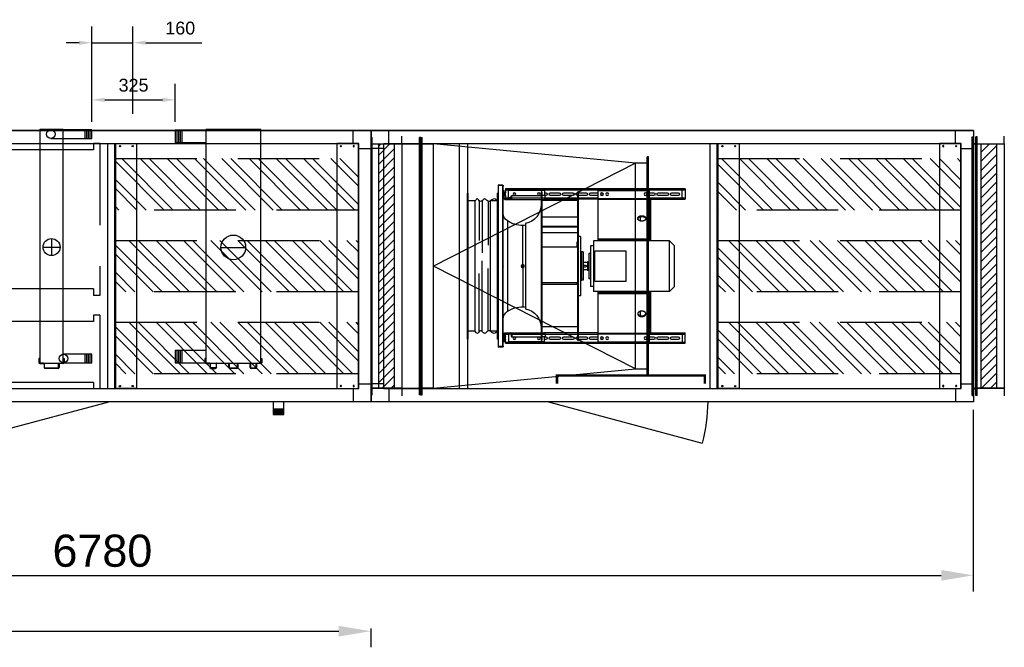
# Model space of a CAD drawing. Extents: x -156717 to 425753, y -51191 to 363295.
# Tile 391 of 502: x 105221 to 109053, y 360855 to 363295. Entities that reach past the tile are written whole.
import ezdxf
from ezdxf.enums import TextEntityAlignment as Align
from ezdxf.lldxf.tags import DXFTag

# ---------------------------------------------------------------- set-up
doc = ezdxf.new("R2010")
doc.units = 0
doc.header["$LTSCALE"] = 50
for name, pattern in [('CACHE', [9.525, 6.35, -3.175]), ('FANTOME', [63.5, 31.75, -6.35, 6.35, -6.35, 6.35, -6.35]), ('HIDDEN', [9.525, 6.35, -3.175]), ('STREEPJES', [0.1, 0.05, -0.05])]:
    doc.linetypes.add(name, pattern=pattern)
doc.layers.get('0').update_dxf_attribs({"linetype": 'CONTINUOUS'})
doc.layers.get('Defpoints').update_dxf_attribs({"linetype": 'CONTINUOUS'})
for name, color, linetype in [('01', 7, 'CONTINUOUS'), ('02', 9, 'HIDDEN2'), ('BATTERIES', 2, 'CONTINUOUS'), ('COTATION', 30, 'CONTINUOUS'), ('GLISS', 9, 'CONTINUOUS'), ('HACHURES', 8, 'CONTINUOUS'), ('INTEROMPU', 1, 'CACHE'), ('WL5448--', 4, 'CONTINUOUS'), ('WL570---_RETOUR', 112, 'CONTINUOUS'), ('WL570---_TOEVOER', 3, 'CONTINUOUS'), ('WL5911--_D', 2, 'CONTINUOUS'), ('WM570---_RETOUR_PR', 1, 'CONTINUOUS'), ('WM570---_TOEVOER', 1, 'CONTINUOUS'), ('WM570---_TOEVOER_PR', 1, 'CONTINUOUS')]:
    doc.layers.add(name, color=color, linetype=linetype)
doc.styles.add('BURO-018', font='ARIAL.TTF', dxfattribs={"height": 63})
doc.styles.add('BURO-025', font='ARIAL.TTF', dxfattribs={"height": 125})
doc.styles.get("Standard").update_dxf_attribs({"font": 'ARIAL.TTF'})
tags = doc.linetypes.add('HIDDEN2', pattern=[0.1875, 0.125, -0.0625]).pattern_tags.tags
tags[6:7] = [DXFTag(74, 4), DXFTag(75, 0), DXFTag(340, '0'), DXFTag(46, 1.0), DXFTag(50, 0.0), DXFTag(44, 0.0), DXFTag(45, 0.0)]
tags[4:5] = [DXFTag(74, 4), DXFTag(75, 0), DXFTag(340, '0'), DXFTag(46, 1.0), DXFTag(50, 0.0), DXFTag(44, 0.0), DXFTag(45, 0.0)]
doc.dimstyles.new('ISO-25', dxfattribs={"dimtxt": 2.5, "dimasz": 2.5, "dimexe": 1.25, "dimexo": 0.625, "dimtad": 1, "dimtih": 1, "dimdec": 4, "dimdsep": 46, "dimtxsty": 'Standard', "dimcen": 2.5, "dimadec": 0, "dimazin": 0, "dimtfac": 1, "dimtdec": 4, "dimtmove": 0, "dimatfit": 3, "dimfxl": 0, "dimtvp": 1, "dimtolj": 1, "dimtzin": 0, "dimarcsym": 0})

# ---------------------------------------------------------------- blocks, each defined once
blk = doc.blocks.new('*D2455')
at = {"layer": 'Defpoints', "color": 0, "transparency": 16777216}
for p in [(102152.6, 361809.6), (108932.6, 361809.6), (108932.6, 361134.6)]:
    blk.add_point(p, dxfattribs=at)
at = {"layer": 'WM570---_TOEVOER', "color": 0, "lineweight": -2, "transparency": 16777216}
for p, q in [((102152.6, 361778.4), (102152.6, 361072.1)), ((108932.6, 361778.4), (108932.6, 361072.1)), ((102277.6, 361134.6), (108807.6, 361134.6))]:
    blk.add_line(p, q, dxfattribs=at)
at = {"layer": 'WM570---_TOEVOER', "color": 0, "transparency": 16777216}
for points in [[(102277.6, 361155.4), (102277.6, 361113.7), (102152.6, 361134.6)], [(108807.6, 361155.4), (108807.6, 361113.7), (108932.6, 361134.6)]]:
    blk.add_solid(points, dxfattribs=at)
at = {"layer": 'WM570---_TOEVOER', "color": 0, "transparency": 16777216, "insert": (105542.6, 361229.6), "char_height": 125, "attachment_point": 5}
blk.add_mtext('\\A1;6780', dxfattribs=at)
blk = doc.blocks.new('C5035')
at = {"layer": '01'}
for p, q in [((70, 1005), (70, 1055)), ((1625, 1005), (1625, 1055)), ((50, 985), (0, 985)), ((1645, 985), (1695, 985)), ((50, 70), (0, 70)), ((70, 50), (70, 0)), ((1625, 50), (1625, 0)), ((1645, 70), (1695, 70))]:
    blk.add_line(p, q, dxfattribs=at)
for points in [[(0, 0), (1695, 0), (1695, 1055), (0, 1055)], [(50, 50), (1645, 50), (1645, 1005), (50, 1005)]]:
    blk.add_lwpolyline(points, close=True, dxfattribs=at)
blk = doc.blocks.new('r32', base_point=(-38378.7, -2296.7))
blk.add_lwpolyline([(-37758.7, -2296.7), (-37728.7, -2296.7), (-37728.7, -3251.7), (-37758.7, -3251.7)], close=True)
blk = doc.blocks.new('P2')
at = {"layer": 'INTEROMPU'}
for p, q in [((0, 295.2), (0, -295.2)), ((0, 295.2), (25, 295.2)), ((25, 295.2), (25, 270.2)), ((25, 270.2), (547, 270.2)), ((547, 270.2), (547, -270.2)), ((0, -295.2), (25, -295.2)), ((25, -270.2), (547, -270.2)), ((25, -270.2), (25, -295.2))]:
    blk.add_line(p, q, dxfattribs=at)
blk = doc.blocks.new('PH2')
blk.add_blockref('P2', (28.7, 0))
blk = doc.blocks.new('P1')
at = {"layer": 'INTEROMPU'}
for p, q in [((0, 143.5), (0, -143.5)), ((0, 143.5), (25, 143.5)), ((25, 143.5), (25, 118.5)), ((25, 118.5), (547, 118.5)), ((547, 118.5), (547, -118.5)), ((0, -143.5), (25, -143.5)), ((25, -118.5), (547, -118.5)), ((25, -118.5), (25, -143.5))]:
    blk.add_line(p, q, dxfattribs=at)
blk = doc.blocks.new('psb20')
for name, p in [('PH2', (1.3, 181.5)), ('P1', (30, -334))]:
    blk.add_blockref(name, p)
blk = doc.blocks.new('SILH3')
at = {"layer": 'HACHURES'}
h = blk.add_hatch(dxfattribs=at)
h.set_pattern_fill('ANSI32', color=256, scale=200, angle=90, style=0)
h.set_pattern_definition([(135, (-9701.67, 13851.996), (-53.033, -53.033), []), (135, (-9701.67, 13887.35), (-53.033, -53.033), [])])
h.paths.add_polyline_path([(0, 0), (945, 0), (945, 200), (0, 200)])
at = {"color": 8, "linetype": 'HIDDEN'}
blk.add_lwpolyline([(0, 0), (0, 200), (945, 200), (945, 0)], close=True, dxfattribs=at)
blk = doc.blocks.new('CORNH3')
at = {"layer": '01'}
for centre in [(17.5, 48.2), (67.5, 48.2), (17.5, -884.8), (67.5, -884.8)]:
    blk.add_circle(centre, 2.5, dxfattribs=at)
at = {"layer": '02'}
for p, q in [((-2.5, 58.2), (82.5, 58.2)), ((-2.5, -894.8), (-2.5, 58.2)), ((-1, 58.2), (-1, -894.8)), ((82.5, 58.2), (82.5, -894.8)), ((82.5, -894.8), (-2.5, -894.8))]:
    blk.add_line(p, q, dxfattribs=at)
blk = doc.blocks.new('silenh33', base_point=(-13466.8, -4720.9))
for name, p in [('CORNH3', (-13466.8, -3825.1)), ('SILH3', (-13466.8, -4343.4)), ('SILH3', (-13466.8, -4661.7))]:
    blk.add_blockref(name, p)
at = {"xscale": -1}
blk.add_blockref('CORNH3', (-12521.8, -3825.1), dxfattribs=at)
at = {"rotation": 180}
blk.add_blockref('SILH3', (-12521.8, -3825.1), dxfattribs=at)
blk = doc.blocks.new('r33', base_point=(-38378.7, -2296.7))
blk.add_lwpolyline([(-37433.7, -2296.7), (-37403.7, -2296.7), (-37403.7, -3251.7), (-37433.7, -3251.7)], close=True)
blk = doc.blocks.new('msza50')
at = {"color": 9}
for p, q in [((0, 283.5), (3, 283.5)), ((0, -283.5), (0, 283.5)), ((3, -283.5), (3, 283.5)), ((117, -283.5), (117, 283.5)), ((117, 283.5), (120, 283.5)), ((120, -283.5), (120, 283.5)), ((3.4, 253.5), (30, 253.5)), ((30, -253.5), (30, 253.5)), ((39.4, 252), (39.4, 81.8)), ((62.6, 254.7), (62.6, 51.1)), ((74, 254.9), (74, 100)), ((90, 253.5), (116.9, 253.5)), ((90, -253.5), (90, 253.5)), ((62.6, -254.7), (62.6, 20.9)), ((39.4, -252), (39.4, -9.8)), ((74, -254.9), (74, -28)), ((3.4, -253.5), (30, -253.5)), ((90, -253.5), (117, -253.5)), ((0, -283.5), (3, -283.5)), ((117, -283.5), (120, -283.5))]:
    blk.add_line(p, q, dxfattribs=at)
for points in [[(3, 253.6), (6.8, 258.4), (19.9, 267.9), (37.3, 242), (52.9, 272.1), (69, 241.1), (79.8, 267.8), (86.8, 257.9), (90, 253.5)], [(3.4, -253.5), (6.8, -258.4), (19.9, -267.9), (37.3, -242), (52.9, -272.1), (69, -241.1), (79.8, -267.8), (86.8, -257.9), (90, -253.5)]]:
    blk.add_open_spline(points, degree=3, knots=[0, 0, 0, 0, 21.487575, 41.214887, 60.059496, 79.530055, 94.848113, 107.222523, 107.222523, 107.222523, 107.222523], dxfattribs=at)
blk = doc.blocks.new('er50c4dne7h', base_point=(2953.3, -806.1))
at = {"color": 9, "linetype": 'Continuous'}
for p, q in [((2813.3, -1117.5), (2813.3, -494.7)), ((2816.9, -491.1), (2833.3, -491.1)), ((2816.9, -493.1), (2816.9, -491.1)), ((2816.9, -493.1), (2833.3, -493.1)), ((2816.9, -493.1), (2816.9, -1119.1)), ((2833.3, -491.1), (2833.3, -1121.1)), ((2105.3, -506.1), (2105.3, -546.1)), ((2105.3, -506.1), (2805.3, -506.1)), ((2105.3, -508.6), (2117.8, -508.6)), ((2105.3, -510.2), (2805.3, -510.2)), ((2117.8, -546.1), (2117.8, -506.1)), ((2157.3, -520.6), (2133.3, -520.6)), ((2133.3, -531.6), (2157.3, -531.6)), ((2209.8, -520.6), (2175.8, -520.6)), ((2175.8, -531.6), (2209.8, -531.6)), ((2244.3, -520.6), (2228.3, -520.6)), ((2228.3, -531.6), (2244.3, -531.6)), ((2444.3, -511.6), (2244.3, -511.6)), ((2244.3, -707.1), (2244.3, -511.6)), ((2444.3, -707.1), (2444.3, -511.6)), ((2472.3, -520.6), (2444.3, -520.6)), ((2444.3, -531.6), (2472.3, -531.6)), ((2520.8, -520.6), (2490.8, -520.6)), ((2490.8, -531.6), (2520.8, -531.6)), ((2520.8, -516.6), (2523.8, -516.6)), ((2520.8, -1095.6), (2520.8, -516.6)), ((2523.8, -1095.6), (2523.8, -516.6)), ((2524.8, -520.6), (2523.8, -520.6)), ((2523.8, -531.6), (2524.8, -531.6)), ((2577.3, -520.6), (2543.3, -520.6)), ((2543.3, -531.6), (2577.3, -531.6)), ((2629.8, -520.6), (2595.8, -520.6)), ((2595.8, -531.6), (2629.8, -531.6)), ((2653.3, -520.6), (2648.3, -520.6)), ((2648.3, -531.6), (2650.3, -531.6)), ((2650.3, -531.6), (2663.8, -531.6)), ((2650.3, -541.1), (2650.3, -531.6)), ((2653.3, -511.6), (2792.8, -511.6)), ((2653.3, -511.6), (2653.3, -531.6)), ((2663.8, -516.6), (2666.3, -516.6)), ((2663.8, -516.6), (2663.8, -1095.6)), ((2666.3, -516.6), (2666.3, -1095.6)), ((2781.7, -531.6), (2666.3, -531.6)), ((2779.7, -534.5), (2778.8, -531.6)), ((2782.6, -534.5), (2779.7, -534.5)), ((2780.1, -541.1), (2779.7, -534.5)), ((2782.6, -534.5), (2781.7, -531.6)), ((2783, -541.1), (2782.6, -534.5)), ((2792.8, -543.6), (2792.8, -506.1)), ((2792.8, -508.6), (2805.3, -508.6)), ((2804.3, -531.9), (2804.3, -520.4)), ((2804.8, -519.9), (2810.3, -519.9)), ((2804.8, -532.4), (2804.8, -519.9)), ((2804.8, -532.4), (2810.3, -532.4)), ((2805.3, -506.1), (2805.3, -519.9)), ((2805.3, -532.4), (2805.3, -543.6)), ((2810.3, -511.6), (2813.3, -511.6)), ((2810.3, -541.1), (2810.3, -511.6)), ((2105.3, -542), (2244.3, -542)), ((2117.8, -543.6), (2105.3, -543.6)), ((2244.3, -546.1), (2105.3, -546.1)), ((2110.3, -543.6), (2110.3, -546.1)), ((2239.3, -707.1), (2239.3, -546.1)), ((2444.3, -543), (2244.3, -543)), ((2444.3, -545.2), (2244.3, -545.2)), ((2444.3, -542), (2520.8, -542)), ((2444.3, -546.1), (2520.8, -546.1)), ((2523.8, -542), (2650.4, -542)), ((2523.8, -546.1), (2652.7, -546.1)), ((2523.8, -548.7), (2663.8, -548.7)), ((2523.8, -551.2), (2663.8, -551.2)), ((2663.8, -541.1), (2650.3, -541.1)), ((2663.8, -546.6), (2653.3, -546.6)), ((2780.1, -541.1), (2666.3, -541.1)), ((2807.8, -546.6), (2666.3, -546.6)), ((2783, -541.1), (2780.1, -541.1)), ((2783, -541.1), (2792.8, -541.1)), ((2785.8, -543.6), (2807.8, -543.6)), ((2785.8, -543.6), (2785.8, -546.6)), ((2792.8, -542), (2805.3, -542)), ((2807.8, -546.6), (2807.8, -543.6)), ((2813.3, -541.1), (2810.3, -541.1)), ((2279.3, -630.6), (2279.3, -613.5)), ((2523.8, -616.2), (2663.8, -616.2)), ((2726.8, -640.5), (2726.8, -971.8)), ((2737.8, -800), (2737.8, -647.9)), ((2797.3, -630.4), (2797.3, -981.8)), ((2523.8, -652.2), (2663.8, -652.2)), ((2523.8, -654), (2663.8, -654)), ((2523.8, -676.5), (2663.8, -676.5)), ((2147.3, -726.9), (2167.1, -707.1)), ((2147.3, -885.3), (2147.3, -726.9)), ((2167.1, -905.1), (2167.1, -707.1)), ((2167.1, -707.1), (2462.3, -707.1)), ((2444.3, -700), (2244.3, -700)), ((2444.3, -705.3), (2244.3, -705.3)), ((2462.3, -707.1), (2462.3, -905.1)), ((2462.3, -726.9), (2474.3, -726.9)), ((2474.3, -726.9), (2474.3, -885.3)), ((2512.3, -691.1), (2520.8, -691.1)), ((2512.3, -691.1), (2512.3, -921.1)), ((2523.8, -712.1), (2525.8, -712.1)), ((2525.8, -732), (2525.8, -712.1)), ((2336.8, -746.1), (2336.8, -866.1)), ((2456.8, -746.1), (2336.8, -746.1)), ((2456.8, -866.1), (2456.8, -746.1)), ((2474.3, -756.6), (2480.3, -756.6)), ((2480.3, -756.6), (2480.3, -855.6)), ((2503, -751.1), (2509.3, -751.1)), ((2503, -751.1), (2503, -861.1)), ((2509.3, -751.1), (2509.3, -861.1)), ((2523.8, -732), (2663.8, -732)), ((2480.3, -789.6), (2485.3, -789.6)), ((2485.3, -789.6), (2485.3, -822.6)), ((2485.3, -792.1), (2503, -792.1)), ((2503, -802.1), (2494.3, -802.1)), ((2737.8, -801.5), (2733.8, -803.8)), ((2733.8, -803.8), (2733.8, -808.4)), ((2741.8, -803.8), (2737.8, -801.5)), ((2737.8, -804.5), (2737.8, -807.8)), ((2741.8, -808.4), (2741.8, -803.8)), ((2480.3, -822.6), (2485.3, -822.6)), ((2485.3, -820.1), (2503, -820.1)), ((2494.3, -810.1), (2503, -810.1)), ((2733.8, -808.4), (2737.8, -810.7)), ((2737.8, -810.7), (2741.8, -808.4)), ((2737.8, -812.2), (2737.8, -964.3)), ((2812.9, -806.1), (2813.3, -805.2)), ((2812.9, -806.1), (2813.3, -807)), ((2336.8, -866.1), (2456.8, -866.1)), ((2474.3, -855.6), (2480.3, -855.6)), ((2503, -861.1), (2509.3, -861.1)), ((2523.8, -871.5), (2663.8, -871.5)), ((2523.8, -877.1), (2663.8, -877.1)), ((2525.8, -877.1), (2525.8, -871.5)), ((2147.3, -885.3), (2167.1, -905.1)), ((2167.1, -905.1), (2462.3, -905.1)), ((2239.3, -1066.1), (2239.3, -905.1)), ((2244.3, -1100.6), (2244.3, -905.1)), ((2444.3, -907), (2244.3, -907)), ((2444.3, -912.2), (2244.3, -912.2)), ((2444.3, -1100.6), (2444.3, -905.1)), ((2462.3, -885.3), (2474.3, -885.3)), ((2512.3, -921.1), (2520.8, -921.1)), ((2279.3, -998.8), (2279.3, -981.6)), ((2105.3, -1106.1), (2105.3, -1066.1)), ((2244.3, -1066.1), (2105.3, -1066.1)), ((2117.8, -1068.6), (2105.3, -1068.6)), ((2244.3, -1070.2), (2105.3, -1070.2)), ((2110.3, -1066.1), (2110.3, -1068.6)), ((2117.8, -1066.1), (2117.8, -1106.1)), ((2444.3, -1067), (2244.3, -1067)), ((2444.3, -1069.3), (2244.3, -1069.3)), ((2444.3, -1066.1), (2520.8, -1066.1)), ((2520.8, -1070.2), (2444.3, -1070.2)), ((2523.8, -1041.6), (2663.8, -1041.6)), ((2523.8, -1066.1), (2652.7, -1066.1)), ((2650.4, -1070.2), (2523.8, -1070.2)), ((2650.3, -1071.1), (2650.3, -1080.6)), ((2663.8, -1071.1), (2650.3, -1071.1)), ((2663.8, -1065.6), (2653.3, -1065.6)), ((2807.8, -1065.6), (2666.3, -1065.6)), ((2780.1, -1071.1), (2666.3, -1071.1)), ((2780.1, -1071.1), (2779.7, -1077.7)), ((2783, -1071.1), (2780.1, -1071.1)), ((2783, -1071.1), (2782.6, -1077.7)), ((2783, -1071.1), (2792.8, -1071.1)), ((2785.8, -1068.6), (2785.8, -1065.6)), ((2785.8, -1068.6), (2807.8, -1068.6)), ((2792.8, -1068.6), (2792.8, -1106.1)), ((2805.3, -1070.2), (2792.8, -1070.2)), ((2805.3, -1079.9), (2805.3, -1068.6)), ((2807.8, -1065.6), (2807.8, -1068.6)), ((2813.3, -1071.1), (2810.3, -1071.1)), ((2810.3, -1071.1), (2810.3, -1100.6)), ((2805.3, -1102), (2105.3, -1102)), ((2117.8, -1103.6), (2105.3, -1103.6)), ((2805.3, -1106.1), (2105.3, -1106.1)), ((2157.3, -1080.6), (2133.3, -1080.6)), ((2133.3, -1091.6), (2157.3, -1091.6)), ((2209.8, -1080.6), (2175.8, -1080.6)), ((2175.8, -1091.6), (2209.8, -1091.6)), ((2244.3, -1080.6), (2228.3, -1080.6)), ((2228.3, -1091.6), (2244.3, -1091.6)), ((2444.3, -1100.6), (2244.3, -1100.6)), ((2472.3, -1080.6), (2444.3, -1080.6)), ((2444.3, -1091.6), (2472.3, -1091.6)), ((2520.8, -1080.6), (2490.8, -1080.6)), ((2490.8, -1091.6), (2520.8, -1091.6)), ((2520.8, -1095.6), (2523.8, -1095.6)), ((2524.8, -1080.6), (2523.8, -1080.6)), ((2523.8, -1091.6), (2524.8, -1091.6)), ((2577.3, -1080.6), (2543.3, -1080.6)), ((2543.3, -1091.6), (2577.3, -1091.6)), ((2629.8, -1080.6), (2595.8, -1080.6)), ((2595.8, -1091.6), (2629.8, -1091.6)), ((2650.3, -1080.6), (2648.3, -1080.6)), ((2648.3, -1091.6), (2653.3, -1091.6)), ((2650.3, -1080.6), (2663.8, -1080.6)), ((2653.3, -1100.6), (2653.3, -1080.6)), ((2653.3, -1100.6), (2792.8, -1100.6)), ((2663.8, -1095.6), (2666.3, -1095.6)), ((2781.7, -1080.6), (2666.3, -1080.6)), ((2779.7, -1077.7), (2778.8, -1080.6)), ((2782.6, -1077.7), (2779.7, -1077.7)), ((2782.6, -1077.7), (2781.7, -1080.6)), ((2805.3, -1103.6), (2792.8, -1103.6)), ((2804.3, -1091.9), (2804.3, -1080.4)), ((2804.8, -1079.9), (2810.3, -1079.9)), ((2804.8, -1092.4), (2804.8, -1079.9)), ((2804.8, -1092.4), (2810.3, -1092.4)), ((2805.3, -1106.1), (2805.3, -1092.4)), ((2810.3, -1100.6), (2813.3, -1100.6)), ((2816.9, -1119.1), (2833.3, -1119.1)), ((2816.9, -1119.1), (2816.9, -1121.1)), ((2816.9, -1121.1), (2833.3, -1121.1))]:
    blk.add_line(p, q, dxfattribs=at)
for centre, radius in [((2259.3, -526.1), 5.5), ((2409.3, -526.1), 5.5), ((2429.3, -526.1), 5.5), ((2675.3, -526.1), 5.25), ((2770.3, -526.1), 5.25), ((2737.8, -806.1), 6.1), ((2737.8, -806.1), 5.1), ((2737.8, -806.1), 2.35), ((2737.8, -806.1), 1.9), ((2737.8, -806.1), 1.65), ((2259.3, -1086.1), 5.5), ((2409.3, -1086.1), 5.5), ((2429.3, -1086.1), 5.5), ((2675.3, -1086.1), 5.25), ((2770.3, -1086.1), 5.25)]:
    blk.add_circle(centre, radius, dxfattribs=at)
for centre, radius, start, end in [((2816.9, -494.7), 3.6, 90, 180), ((2816.9, -494.7), 1.6, 90, 121.5391), ((2133.3, -526.1), 5.5, 90, 270), ((2157.3, -526.1), 5.5, 270, 90), ((2175.8, -526.1), 5.5, 90, 270), ((2209.8, -526.1), 5.5, 270, 90), ((2228.3, -526.1), 5.5, 90, 270), ((2419.8, -526.1), 5.5, 329.8075, 30.1925), ((2438.3, -526.1), 5.5, 145.085, 214.915), ((2472.3, -526.1), 5.5, 270, 90), ((2490.8, -526.1), 5.5, 90, 270), ((2524.8, -526.1), 5.5, 270, 90), ((2543.3, -526.1), 5.5, 90, 270), ((2577.3, -526.1), 5.5, 270, 90), ((2595.8, -526.1), 5.5, 90, 270), ((2629.8, -526.1), 5.5, 270, 90), ((2648.3, -526.1), 5.5, 90, 270), ((2804.8, -520.4), 0.5, 90, 180), ((2804.8, -531.9), 0.5, 180, 270), ((2741.6, -566.6), 75.3, 180, 258.653), ((2807.8, -541.1), 5.5, 270, 0), ((2807.8, -541.1), 2.5, 270, 0), ((2778.6, -601.2), 34.7, 302.767, 360), ((2737.8, -579.3), 68.6, 260.7142, 269.9539), ((2737.9, -538), 109.9, 269.9539, 302.767), ((2509.3, -748.1), 3, 270, 0), ((2494.3, -806.1), 4, 90, 270), ((2509.3, -864.1), 3, 0, 90), ((2741.6, -1045.6), 75.3, 101.347, 180), ((2737.8, -1032.9), 68.6, 90.0461, 99.2858), ((2737.9, -1074.2), 109.9, 57.233, 90.0461), ((2778.6, -1011), 34.7, 0, 57.233), ((2807.8, -1071.1), 5.5, 0, 90), ((2807.8, -1071.1), 2.5, 0, 90), ((2133.3, -1086.1), 5.5, 90, 270), ((2157.3, -1086.1), 5.5, 270, 90), ((2175.8, -1086.1), 5.5, 90, 270), ((2209.8, -1086.1), 5.5, 270, 90), ((2228.3, -1086.1), 5.5, 90, 270), ((2419.8, -1086.1), 5.5, 329.8075, 30.1925), ((2438.3, -1086.1), 5.5, 145.085, 214.915), ((2472.3, -1086.1), 5.5, 270, 90), ((2490.8, -1086.1), 5.5, 90, 270), ((2524.8, -1086.1), 5.5, 270, 90), ((2543.3, -1086.1), 5.5, 90, 270), ((2577.3, -1086.1), 5.5, 270, 90), ((2595.8, -1086.1), 5.5, 90, 270), ((2629.8, -1086.1), 5.5, 270, 90), ((2648.3, -1086.1), 5.5, 90, 270), ((2804.8, -1080.4), 0.5, 90, 180), ((2804.8, -1091.9), 0.5, 180, 270), ((2816.9, -1117.5), 3.6, 180, 270), ((2816.9, -1117.5), 1.6, 238.4609, 270)]:
    blk.add_arc(centre, radius, start, end, dxfattribs=at)
for points, start_tangent, end_tangent in [([(2813.3, -494.7), (2813.3, -494.6), (2813.3, -494.6), (2813.3, -494.5), (2813.4, -494.4), (2813.6, -494.3), (2813.8, -494.1), (2814.1, -494), (2814.5, -493.8), (2814.9, -493.7), (2815.4, -493.5), (2815.8, -493.4), (2816.3, -493.3), (2816.9, -493.1)], (0, 1), (0.962225, 0.272254)), ([(2650.3, -541.1), (2650.4, -541.8), (2650.5, -542.5), (2650.7, -543.2), (2651, -543.8), (2651.4, -544.4), (2651.8, -544.9), (2652.3, -545.4)], (0, -1), (0.769772, -0.638319)), ([(2652.3, -545.4), (2652.5, -545.8), (2652.6, -546), (2652.8, -546.2), (2652.9, -546.4), (2653, -546.5), (2653.1, -546.5), (2653.1, -546.6), (2653.2, -546.6), (2653.3, -546.6)], (0.431365, -0.902178), (1, 0)), ([(2652.3, -545.4), (2653.1, -545.9), (2653.9, -546.3), (2654.8, -546.5), (2655.7, -546.6)], (0.769772, -0.638319), (1, 0)), ([(2780.1, -541.1), (2780.2, -541.9), (2780.4, -542.7), (2780.7, -543.4), (2781.1, -544.1), (2781.6, -544.7), (2782.2, -545.3), (2782.8, -545.7), (2783.5, -546.1), (2784.3, -546.4), (2785, -546.6), (2785.8, -546.6)], (0.041755, -0.999128), (1, 0)), ([(2783, -541.1), (2783.1, -541.5), (2783.3, -542), (2783.5, -542.4), (2783.8, -542.7), (2784.1, -543), (2784.5, -543.3), (2784.9, -543.5), (2785.4, -543.6), (2785.8, -543.6)], (0.091554, -0.9958), (1, 0)), ([(2274.3, -609.9), (2272.6, -610), (2270.9, -610.2), (2269.3, -610.5), (2267.7, -610.9), (2266.3, -611.4), (2264.8, -612), (2263.5, -612.7), (2262.4, -613.4), (2261.3, -614.3), (2260.4, -615.2), (2259.6, -616.2), (2259, -617.3), (2258.6, -618.3), (2258.3, -619.4), (2258.3, -620.6)], (-1, 0), (0, -1)), ([(2274.3, -612.9), (2272.6, -613), (2270.9, -613.2), (2269.3, -613.4), (2267.7, -613.8), (2266.3, -614.4), (2264.8, -615), (2263.5, -615.7), (2262.4, -616.4), (2261.3, -617.3), (2260.4, -618.2), (2259.6, -619.2), (2259, -620.3), (2258.6, -621.3), (2258.4, -622)], (-1, 0), (-0.210539, -0.977585)), ([(2290.3, -620.6), (2290.2, -619.4), (2289.9, -618.3), (2289.5, -617.3), (2288.9, -616.2), (2288.1, -615.2), (2287.2, -614.3), (2286.1, -613.4), (2285, -612.7), (2283.7, -612), (2282.3, -611.4), (2280.8, -610.9), (2279.2, -610.5), (2277.6, -610.2), (2275.9, -610), (2274.3, -609.9)], (0, 1), (-1, 0)), ([(2290.1, -622), (2289.9, -621.3), (2289.5, -620.3), (2288.9, -619.2), (2288.1, -618.2), (2287.2, -617.3), (2286.1, -616.4), (2285, -615.7), (2283.7, -615), (2282.3, -614.4), (2280.8, -613.8), (2279.2, -613.4), (2277.6, -613.2), (2275.9, -613), (2274.3, -612.9)], (-0.210539, 0.977585), (-1, 0)), ([(2258.3, -620.6), (2258.3, -621.7), (2258.6, -622.8), (2259, -623.8), (2259.6, -624.9), (2260.4, -625.9), (2261.3, -626.8), (2262.4, -627.7), (2263.5, -628.4), (2264.8, -629.1), (2266.3, -629.7), (2267.7, -630.2), (2269.3, -630.6), (2270.9, -630.9), (2272.6, -631.1), (2274.3, -631.2)], (0, -1), (1, 0)), ([(2274.3, -631.2), (2275.9, -631.1), (2277.6, -630.9), (2279.2, -630.6), (2280.8, -630.2), (2282.3, -629.7), (2283.7, -629.1), (2285, -628.4), (2286.1, -627.7), (2287.2, -626.8), (2288.1, -625.9), (2288.9, -624.9), (2289.5, -623.8), (2289.9, -622.8), (2290.2, -621.7), (2290.3, -620.6)], (1, 0), (0, 1)), ([(2258.3, -991.7), (2258.3, -990.6), (2258.6, -989.5), (2259, -988.4), (2259.6, -987.4), (2260.4, -986.4), (2261.3, -985.4), (2262.4, -984.6), (2263.5, -983.8), (2264.8, -983.1), (2266.3, -982.5), (2267.7, -982), (2269.3, -981.6), (2270.9, -981.3), (2272.6, -981.1), (2274.3, -981.1)], (0, 1), (1, 0)), ([(2274.3, -1002.3), (2272.6, -1002.2), (2270.9, -1002.1), (2269.3, -1001.8), (2267.7, -1001.4), (2266.3, -1000.9), (2264.8, -1000.3), (2263.5, -999.6), (2262.4, -998.8), (2261.3, -997.9), (2260.4, -997), (2259.6, -996), (2259, -994.9), (2258.6, -993.9), (2258.3, -992.8), (2258.3, -991.7)], (-1, 0), (0, 1)), ([(2274.3, -999.3), (2272.6, -999.2), (2270.9, -999.1), (2269.3, -998.8), (2267.7, -998.4), (2266.3, -997.9), (2264.8, -997.3), (2263.5, -996.6), (2262.4, -995.8), (2261.3, -994.9), (2260.4, -994), (2259.6, -993), (2259, -992), (2258.6, -990.9), (2258.4, -990.2)], (-1, 0), (-0.210539, 0.977585)), ([(2274.3, -981.1), (2275.9, -981.1), (2277.6, -981.3), (2279.2, -981.6), (2280.8, -982), (2282.3, -982.5), (2283.7, -983.1), (2285, -983.8), (2286.1, -984.6), (2287.2, -985.4), (2288.1, -986.4), (2288.9, -987.4), (2289.5, -988.4), (2289.9, -989.5), (2290.2, -990.6), (2290.3, -991.7)], (1, 0), (0, -1)), ([(2290.1, -990.2), (2289.9, -990.9), (2289.5, -992), (2288.9, -993), (2288.1, -994), (2287.2, -994.9), (2286.1, -995.8), (2285, -996.6), (2283.7, -997.3), (2282.3, -997.9), (2280.8, -998.4), (2279.2, -998.8), (2277.6, -999.1), (2275.9, -999.2), (2274.3, -999.3)], (-0.210539, -0.977585), (-1, 0)), ([(2290.3, -991.7), (2290.2, -992.8), (2289.9, -993.9), (2289.5, -994.9), (2288.9, -996), (2288.1, -997), (2287.2, -997.9), (2286.1, -998.8), (2285, -999.6), (2283.7, -1000.3), (2282.3, -1000.9), (2280.8, -1001.4), (2279.2, -1001.8), (2277.6, -1002.1), (2275.9, -1002.2), (2274.3, -1002.3)], (0, -1), (-1, 0)), ([(2650.3, -1071.1), (2650.4, -1070.4), (2650.5, -1069.7), (2650.7, -1069.1), (2651, -1068.4), (2651.4, -1067.8), (2651.8, -1067.3), (2652.3, -1066.8)], (0, 1), (0.769772, 0.638319)), ([(2652.3, -1066.8), (2652.5, -1066.4), (2652.6, -1066.2), (2652.8, -1066), (2652.9, -1065.9), (2653, -1065.7), (2653.1, -1065.7), (2653.1, -1065.6), (2653.2, -1065.6), (2653.3, -1065.6)], (0.431365, 0.902178), (1, 0)), ([(2652.3, -1066.8), (2653.1, -1066.3), (2653.9, -1065.9), (2654.8, -1065.7), (2655.7, -1065.6)], (0.769772, 0.638319), (1, 0)), ([(2780.1, -1071.1), (2780.2, -1070.3), (2780.4, -1069.6), (2780.7, -1068.8), (2781.1, -1068.1), (2781.6, -1067.5), (2782.2, -1067), (2782.8, -1066.5), (2783.5, -1066.1), (2784.3, -1065.8), (2785, -1065.7), (2785.8, -1065.6)], (0.041755, 0.999128), (1, 0)), ([(2783, -1071.1), (2783.1, -1070.7), (2783.3, -1070.3), (2783.5, -1069.9), (2783.8, -1069.5), (2784.1, -1069.2), (2784.5, -1068.9), (2784.9, -1068.8), (2785.4, -1068.6), (2785.8, -1068.6)], (0.091554, 0.9958), (1, 0)), ([(2813.3, -1117.5), (2813.3, -1117.6), (2813.3, -1117.7), (2813.3, -1117.7), (2813.4, -1117.8), (2813.6, -1117.9), (2813.8, -1118.1), (2814.1, -1118.2), (2814.5, -1118.4), (2814.9, -1118.5), (2815.4, -1118.7), (2815.8, -1118.8), (2816.3, -1119), (2816.9, -1119.1)], (0, -1), (0.962225, -0.272254))]:
    blk.add_spline(points, degree=3, dxfattribs=dict(at, start_tangent=start_tangent, end_tangent=end_tangent))
at = {"color": 9}
blk.add_blockref('msza50', (2833.3, -806.1), dxfattribs=at)
blk = doc.blocks.new('purge50542h', base_point=(7809.7, 7720))
for p, q in [((8098.7, 7642.7), (8140.7, 7642.7)), ((8098.7, 7638.5), (8140.7, 7638.5)), ((8098.7, 7634.3), (8140.7, 7634.3)), ((8098.7, 7630.1), (8140.7, 7630.1)), ((8098.7, 7624.7), (8140.7, 7624.7))]:
    blk.add_line(p, q)
blk.add_lwpolyline([(8098.7, 7620), (8140.7, 7620), (8140.7, 7670), (8098.7, 7670)], close=True)
blk = doc.blocks.new('ms950', base_point=(33311.3, 30913.8))
h = blk.add_hatch()
h.set_pattern_fill('ANSI31', color=8, scale=200, style=0)
h.set_pattern_definition([(45, (23958.576, 3665.516), (-17.67767, 17.67767), [])])
h.paths.add_polyline_path([(33341.3, 29963.8), (33401.3, 29963.8), (33401.3, 30913.8), (33341.3, 30913.8)])
at = {"color": 8}
blk.add_lwpolyline([(33341.3, 30913.8), (33401.3, 30913.8), (33401.3, 29963.8), (33341.3, 29963.8)], close=True, dxfattribs=at)
at = {"layer": '01'}
for points in [[(33311.3, 30943.8), (33311.3, 30913.8), (33431.3, 30913.8), (33431.3, 30943.8)], [(33311.3, 29933.8), (33311.3, 29963.8), (33431.3, 29963.8), (33431.3, 29933.8)]]:
    blk.add_lwpolyline(points, dxfattribs=at)
blk.add_lwpolyline([(33311.3, 30913.8), (33431.3, 30913.8), (33431.3, 29963.8), (33311.3, 29963.8)], close=True, dxfattribs=at)
blk = doc.blocks.new('garant1', base_point=(1930.2, -2.1))
at = {"const_width": 10}
blk.add_lwpolyline([(2526.3, 18.7), (2526.3, 50), (1951, 50), (1951, 18.7)], dxfattribs=at)
blk = doc.blocks.new('PORTE620')
blk.add_line((0, 0), (-598.9, -160.5))
blk.add_arc((0, 0), 620, 180, 195)
blk = doc.blocks.new('r31', base_point=(-38378.7, -2296.7))
blk.add_lwpolyline([(-38083.7, -2296.7), (-38053.7, -2296.7), (-38053.7, -3251.7), (-38083.7, -3251.7)], close=True)
blk = doc.blocks.new('GAQHJ')
at = {"layer": '01'}
for p, q in [((106657.6, 113558.4), (106657.6, 113608.4)), ((108862.6, 113558.4), (108862.6, 113608.4)), ((106637.6, 113538.4), (106587.6, 113538.4)), ((108882.6, 113538.4), (108932.6, 113538.4)), ((106637.6, 112623.4), (106587.6, 112623.4)), ((106657.6, 112603.4), (106657.6, 112553.4)), ((108862.6, 112603.4), (108862.6, 112553.4)), ((108882.6, 112623.4), (108932.6, 112623.4))]:
    blk.add_line(p, q, dxfattribs=at)
for points in [[(106587.6, 113608.4), (108932.6, 113608.4), (108932.6, 112553.4), (106587.6, 112553.4)], [(106637.6, 113558.4), (108882.6, 113558.4), (108882.6, 112603.4), (106637.6, 112603.4)]]:
    blk.add_lwpolyline(points, close=True, dxfattribs=at)
at = {"extrusion": (0, 0, -1)}
for name, p in [('psb20', (-105562.6, 113080.9)), ('er50c4dne7h', (-106962.6, 113080.9)), ('garant1', (-107907.6, 112603.4))]:
    blk.add_blockref(name, p, dxfattribs=at)
for name, p in [('r32', (104942.6, 113558.4)), ('silenh33', (105592.6, 112603.4)), ('ms950', (106587.6, 113555.9)), ('r31', (106637.6, 113558.4)), ('r33', (106962.6, 113558.4)), ('silenh33', (107937.6, 112603.4)), ('ms950', (108932.6, 113555.9)), ('PORTE620', (105570.7, 112553.4)), ('purge50542h', (105917.6, 112603.4))]:
    blk.add_blockref(name, p)
at = {"xscale": -1}
blk.add_blockref('PORTE620', (107278, 112553.4), dxfattribs=at)
at = {"layer": '01', "xscale": -1, "rotation": 180}
blk.add_blockref('C5035', (104892.6, 113608.4), dxfattribs=at)
blk = doc.blocks.new('*D2454')
at = {"layer": 'Defpoints', "color": 0, "transparency": 16777216}
for p in [(102152.6, 360958.8), (106587.6, 360958.8), (106587.6, 360917.3)]:
    blk.add_point(p, dxfattribs=at)
at = {"layer": 'WM570---_TOEVOER', "color": 0, "lineweight": -2, "transparency": 16777216}
for p, q in [((102152.6, 360927.6), (102152.6, 360854.8)), ((102277.6, 360917.3), (106462.6, 360917.3)), ((106587.6, 360927.6), (106587.6, 360854.8))]:
    blk.add_line(p, q, dxfattribs=at)
at = {"layer": 'WM570---_TOEVOER', "color": 0, "transparency": 16777216}
for points in [[(102277.6, 360938.1), (102277.6, 360896.5), (102152.6, 360917.3)], [(106462.6, 360938.1), (106462.6, 360896.5), (106587.6, 360917.3)]]:
    blk.add_solid(points, dxfattribs=at)
at = {"layer": 'WM570---_TOEVOER', "color": 0, "transparency": 16777216, "insert": (104370.1, 361012.4), "char_height": 125, "attachment_point": 5}
blk.add_mtext('\\A1;4435', dxfattribs=at)
blk = doc.blocks.new('*U886')
at = {"color": 0, "ltscale": 10}
for p, q in [((-50, 500, -1673), (-45, 500, -1673)), ((-50, -500, -1673), (-50, 500, -1673)), ((-45, -500, -1673), (-45, 500, -1673)), ((-45, 475, -1673), (0, 475, -1673)), ((0, -475, -1673), (0, 475, -1673)), ((786.36, 400, -1673), (0, 475, -1673)), ((836.36, 425, -1673), (831.36, 425, -1673)), ((831.36, -425, -1673), (831.36, 425, -1673)), ((836.36, -425, -1673), (836.36, 425, -1673)), ((786.36, 400, -1673), (0, 0, -1673)), ((831.36, 400, -1673), (786.36, 400, -1673)), ((786.36, -400, -1673), (786.36, 400, -1673)), ((786.36, -400, -1673), (0, 0, -1673)), ((0, -475, -1673), (786.36, -400, -1673)), ((786.36, -400, -1673), (831.36, -400, -1673)), ((836.36, -425, -1673), (831.36, -425, -1673)), ((0, -475, -1673), (-45, -475, -1673)), ((-50, -500, -1673), (-45, -500, -1673))]:
    blk.add_line(p, q, dxfattribs=at)
at = {"layer": 'WM570---_RETOUR_PR', "color": 1, "style": 'BURO-018'}
blk.add_attdef('POSNR', text='', height=90, dxfattribs=at).set_placement((0, 0), align=Align.MIDDLE)
blk = doc.blocks.new('*U888')
at = {"color": 0, "ltscale": 10}
for p, q in [((-2217.5, 527.5, -1080), (-522.5, 527.5, -1080)), ((-2217.5, -527.5, -1080), (-2217.5, 527.5, -1080)), ((-2217.5, -527.5, -1080), (-522.5, -527.5, -1080))]:
    blk.add_line(p, q, dxfattribs=at)
at = {"layer": 'WL5911--_D', "color": 2, "style": 'BURO-025'}
blk.add_attdef('POSNR', text='', height=125, dxfattribs=at).set_placement((0, 0), align=Align.MIDDLE)
at = {"layer": 'WL5911--_D', "color": 2, "style": 'BURO-025', "flags": 1}
for tag in ['TYPE', 'FABR']:
    blk.add_attdef(tag, text='', height=125, dxfattribs=at).set_placement((0, 0), align=Align.MIDDLE)
blk = doc.blocks.new('*U889')
at = {"color": 0, "ltscale": 10}
for p, q in [((-3390, 527.5), (-1045, 527.5)), ((-3390, 400), (-3390, 527.5)), ((-3390, -527.5), (-3390, -400)), ((-3390, -527.5), (-1045, -527.5))]:
    blk.add_line(p, q, dxfattribs=at)
at = {"color": 8, "linetype": 'STREEPJES', "ltscale": 10}
for p, q in [((-1045, 527.5), (3390, 527.5)), ((-3390, -400), (-3390, 400)), ((-1045, -527.5), (3390, -527.5))]:
    blk.add_line(p, q, dxfattribs=at)
at = {"layer": 'WL5911--_D', "color": 2, "style": 'BURO-025'}
blk.add_attdef('POSNR', text='', height=125, dxfattribs=at).set_placement((0, 0), align=Align.MIDDLE)
at = {"layer": 'WL5911--_D', "color": 2, "style": 'BURO-025', "flags": 1}
for tag in ['TYPE', 'FABR']:
    blk.add_attdef(tag, text='', height=125, dxfattribs=at).set_placement((0, 0), align=Align.MIDDLE)
blk = doc.blocks.new('*U890')
at = {"color": 0, "ltscale": 10}
for p, q in [((0, 500, -1673), (5, 500, -1673)), ((5, -500, -1673), (5, 500, -1673)), ((193.5, 500, -1673), (188.5, 500, -1673)), ((188.5, -500, -1673), (188.5, 500, -1673)), ((193.5, -500, -1673), (193.5, 500, -1673)), ((5, 475, -1673), (188.5, 475, -1673)), ((5, -475, -1673), (188.5, -475, -1673)), ((0, -500, -1673), (5, -500, -1673)), ((193.5, -500, -1673), (188.5, -500, -1673))]:
    blk.add_line(p, q, dxfattribs=at)
at = {"color": 8, "linetype": 'STREEPJES', "ltscale": 10}
blk.add_line((0, -500, -1673), (0, 500, -1673), dxfattribs=at)
at = {"layer": 'WM570---_RETOUR_PR', "color": 1, "style": 'BURO-018'}
blk.add_attdef('POSNR', text='', height=90, dxfattribs=at).set_placement((0, 0), align=Align.MIDDLE)
blk = doc.blocks.new('*U892')
at = {"color": 0, "ltscale": 10}
for p, q in [((0, 502.5, -608), (5, 502.5, -608)), ((0, -502.5, -608), (0, 502.5, -608)), ((5, -502.5, -608), (5, 502.5, -608)), ((19.3, 502.5, -608), (14.3, 502.5, -608)), ((14.3, -502.5, -608), (14.3, 502.5, -608)), ((19.3, -502.5, -608), (19.3, 502.5, -608)), ((5, 477.5, -608), (14.3, 477.5, -608)), ((5, -477.5, -608), (14.3, -477.5, -608)), ((0, -502.5, -608), (5, -502.5, -608)), ((19.3, -502.5, -608), (14.3, -502.5, -608))]:
    blk.add_line(p, q, dxfattribs=at)
at = {"layer": 'WM570---_TOEVOER_PR', "color": 1, "style": 'BURO-018'}
blk.add_attdef('POSNR', text='', height=90, dxfattribs=at).set_placement((0, 0), align=Align.MIDDLE)
blk = doc.blocks.new('BGCH01')
at = {"layer": 'GLISS'}
for p, q in [((-49, 18.5), (-49, 1.9)), ((-47.5, 18.5), (-49, 18.5)), ((-47.5, 1.9), (-47.5, 18.5)), ((-30.9, 0), (-45.6, 0)), ((30.9, 0), (45.6, 0)), ((47.5, 18.5), (49, 18.5)), ((47.5, 1.9), (47.5, 18.5)), ((49, 18.5), (49, 1.9)), ((-45.6, -1.5), (-30.9, -1.5)), ((-29, -3.4), (-29, -16.6)), ((-27.5, -16.6), (-27.5, -3.4)), ((-25.6, -18.5), (25.6, -18.5)), ((25.6, -20), (-25.6, -20)), ((27.5, -16.6), (27.5, -3.4)), ((29, -3.4), (29, -16.6)), ((45.6, -1.5), (30.9, -1.5))]:
    blk.add_line(p, q, dxfattribs=at)
for centre, radius, start, end in [((-45.6, 1.9), 3.4, 180, 270), ((-45.6, 1.9), 1.9, 180, 270), ((-30.9, -3.4), 3.4, 0, 90), ((30.9, -3.4), 3.4, 90, 180), ((45.6, 1.9), 3.4, 270, 0), ((45.6, 1.9), 1.9, 270, 0), ((-30.9, -3.4), 1.9, 0, 90), ((-25.6, -16.6), 3.4, 180, 270), ((-25.6, -16.6), 1.9, 180, 270), ((25.6, -16.6), 3.4, 270, 0), ((25.6, -16.6), 1.9, 270, 0), ((30.9, -3.4), 1.9, 90, 180)]:
    blk.add_arc(centre, radius, start, end, dxfattribs=at)
blk = doc.blocks.new('FILETDN25')
at = {"layer": 'BATTERIES', "color": 0}
for p, q in [((-16.5, 26), (16.5, 26)), ((-16.5, 19.5), (16.5, 19.5)), ((-16.5, 13), (16.5, 13)), ((-16.5, 6.5), (16.5, 6.5))]:
    blk.add_line(p, q, dxfattribs=at)
blk = doc.blocks.new('bat1')
at = {"layer": '01'}
for p, q in [((49, 466.2), (49, 400.2)), ((16, 433.2), (82, 433.2)), ((82, 433.2), (82, 433.2))]:
    blk.add_line(p, q, dxfattribs=at)
at = {"layer": '02', "color": 0}
for centre in [(46, 872), (95.3, 0)]:
    blk.add_circle(centre, 16.5, dxfattribs=at)
at = {"layer": 'BATTERIES', "linetype": 'FANTOME'}
for p, q in [((4, 890.5), (4, -18.5)), ((94, 890.5), (4, 890.5)), ((94, -18.5), (94, 890.5)), ((4, -18.5), (94, -18.5))]:
    blk.add_line(p, q, dxfattribs=at)
at = {"layer": 'BATTERIES', "color": 0}
for p, q in [((205.9, 888.5), (46, 888.5)), ((205.9, 855.5), (205.9, 888.5)), ((46, 855.5), (205.9, 855.5)), ((205.9, 16.5), (94, 16.5)), ((205.9, -16.5), (205.9, 16.5)), ((94, -16.5), (205.9, -16.5))]:
    blk.add_line(p, q, dxfattribs=at)
blk.add_circle((49, 433.2), 33, dxfattribs=at)
blk.add_blockref('BGCH01', (49, -18.5))
at = {"layer": '01', "rotation": 90}
for p in [(205.9, 872), (205.9, 0)]:
    blk.add_blockref('FILETDN25', p, dxfattribs=at)
blk = doc.blocks.new('GFR2')
at = {"layer": 'GLISS'}
for p, q in [((-34.5, 0), (-19.4, 0)), ((-34.5, -1.5), (-34.5, 0)), ((19.4, 0), (34.5, 0)), ((34.5, 0), (34.5, -1.5)), ((-19.4, -1.5), (-34.5, -1.5)), ((-17.5, -16.6), (-17.5, -3.4)), ((-16, -3.4), (-16, -16.6)), ((-14.1, -18.5), (14.1, -18.5)), ((14.1, -20), (-14.1, -20)), ((16, -16.6), (16, -3.4)), ((17.5, -3.4), (17.5, -16.6)), ((34.5, -1.5), (19.4, -1.5))]:
    blk.add_line(p, q, dxfattribs=at)
for centre, radius, start, end in [((-19.4, -3.4), 3.4, 0, 90), ((-19.4, -3.4), 1.9, 0, 90), ((-14.1, -16.6), 3.4, 180, 270), ((-14.1, -16.6), 1.9, 180, 270), ((14.1, -16.6), 3.4, 270, 0), ((14.1, -16.6), 1.9, 270, 0), ((19.4, -3.4), 3.4, 90, 180), ((19.4, -3.4), 1.9, 90, 180)]:
    blk.add_arc(centre, radius, start, end, dxfattribs=at)
blk = doc.blocks.new('GFR1')
at = {"layer": 'GLISS'}
for p, q in [((-14.1, 0), (0.6, 0)), ((2.5, 1.9), (2.5, 18.5)), ((2.5, 18.5), (4, 18.5)), ((4, 18.5), (4, 1.9)), ((-41, 0), (-39.5, 0)), ((-41, -16.6), (-41, 0)), ((-39.5, 0), (-39.5, -16.6)), ((-37.6, -18.5), (-19.4, -18.5)), ((-19.4, -20), (-37.6, -20)), ((-17.5, -16.6), (-17.5, -3.4)), ((-16, -3.4), (-16, -16.6)), ((0.6, -1.5), (-14.1, -1.5))]:
    blk.add_line(p, q, dxfattribs=at)
for centre, radius, start, end in [((0.6, 1.9), 3.4, 270, 0), ((0.6, 1.9), 1.9, 270, 0), ((-37.6, -16.6), 3.4, 180, 270), ((-37.6, -16.6), 1.9, 180, 270), ((-19.4, -16.6), 1.9, 270, 0), ((-19.4, -16.6), 3.4, 270, 0), ((-14.1, -3.4), 3.4, 90, 180), ((-14.1, -3.4), 1.9, 90, 180)]:
    blk.add_arc(centre, radius, start, end, dxfattribs=at)
blk = doc.blocks.new('FILETDN40')
at = {"layer": 'BATTERIES', "color": 0}
for p, q in [((-24, 26), (24, 26)), ((-24, 19.5), (24, 19.5)), ((-24, 13), (24, 13)), ((-24, 6.5), (24, 6.5))]:
    blk.add_line(p, q, dxfattribs=at)
blk = doc.blocks.new('bat2')
at = {"layer": '01'}
blk.add_line((62.5, 431.8), (158.5, 431.8), dxfattribs=at)
at = {"layer": 'BATTERIES', "color": 0}
for p, q in [((-115.4, 888.3), (-115.4, 840.3)), ((4, 888.3), (-115.4, 888.3)), ((-115.4, 840.3), (4, 840.3)), ((4, 31.5), (-115.4, 31.5)), ((-115.4, 31.5), (-115.4, -16.5)), ((-115.4, -16.5), (4, -16.5))]:
    blk.add_line(p, q, dxfattribs=at)
at = {"layer": 'BATTERIES', "color": 2, "linetype": 'FANTOME'}
for p, q in [((217, 890.5), (4, 890.5)), ((4, 890.5), (4, -18.5)), ((217, -18.5), (217, 890.5)), ((4, -18.5), (217, -18.5))]:
    blk.add_line(p, q, dxfattribs=at)
at = {"layer": 'BATTERIES', "color": 0}
blk.add_circle((110.5, 431.8), 48, dxfattribs=at)
at = {"xscale": -1}
blk.add_blockref('GFR1', (4, -18.5), dxfattribs=at)
blk.add_blockref('GFR1', (217, -18.5))
at = {"layer": '01', "rotation": 270}
for p in [(-115.4, 864.3), (-115.4, 7.5)]:
    blk.add_blockref('FILETDN40', p, dxfattribs=at)
at = {"layer": 'COTATION'}
blk.add_blockref('GFR2', (110.5, -18.5), dxfattribs=at)
blk = doc.blocks.new('*D2457')
at = {"layer": 'Defpoints', "color": 0, "transparency": 16777216}
for p in [(105826.3, 362983.8), (105501.6, 362866.6), (105826.3, 362866.5)]:
    blk.add_point(p, dxfattribs=at)
at = {"layer": 'WL5448--', "color": 0, "lineweight": -2, "transparency": 16777216}
for p, q in [((105501.6, 362897.9), (105501.6, 363046.3)), ((105826.3, 362897.7), (105826.3, 363046.3)), ((105551.6, 362983.8), (105776.3, 362983.8))]:
    blk.add_line(p, q, dxfattribs=at)
at = {"layer": 'WL5448--', "color": 0, "transparency": 16777216}
for points in [[(105551.6, 362992.1), (105551.6, 362975.4), (105501.6, 362983.8)], [(105776.3, 362992.1), (105776.3, 362975.4), (105826.3, 362983.8)]]:
    blk.add_solid(points, dxfattribs=at)
at = {"layer": 'WL5448--', "color": 0, "transparency": 16777216, "insert": (105663.9, 363040.6), "char_height": 50, "attachment_point": 5, "bg_fill": 3, "box_fill_scale": 1.1, "bg_fill_color": 256, "bg_fill_true_color": 13158600, "bg_fill_transparency": 0}
blk.add_mtext('\\A1;325', dxfattribs=at)
blk = doc.blocks.new('*D2458')
at = {"layer": 'Defpoints', "color": 0, "transparency": 16777216}
for p in [(105661.6, 363205.9), (105501.6, 362897.9), (105661.6, 362897.9)]:
    blk.add_point(p, dxfattribs=at)
at = {"layer": 'WL5448--', "color": 0, "lineweight": -2, "transparency": 16777216}
for p, q in [((105501.6, 362929.1), (105501.6, 363268.4)), ((105661.6, 362929.1), (105661.6, 363268.4)), ((105451.6, 363205.9), (105401.6, 363205.9)), ((105501.6, 363205.9), (105661.6, 363205.9)), ((105711.6, 363205.9), (105929.7, 363205.9))]:
    blk.add_line(p, q, dxfattribs=at)
at = {"layer": 'WL5448--', "color": 0, "transparency": 16777216}
for points in [[(105451.6, 363214.2), (105451.6, 363197.5), (105501.6, 363205.9)], [(105711.6, 363214.2), (105711.6, 363197.5), (105661.6, 363205.9)]]:
    blk.add_solid(points, dxfattribs=at)
at = {"layer": 'WL5448--', "color": 0, "transparency": 16777216, "insert": (105845.6, 363262.6), "char_height": 50, "attachment_point": 5, "bg_fill": 3, "box_fill_scale": 1.1, "bg_fill_color": 256, "bg_fill_true_color": 13158600, "bg_fill_transparency": 0}
blk.add_mtext('\\A1;160', dxfattribs=at)

msp = doc.modelspace()

# ---------------------------------------------------------------- block references
for name, p in [('bat1', (105295.68044, 361978.14186)), ('bat2', (105941.68065, 361978.14186))]:
    msp.add_blockref(name, p)
at = {"layer": 'WL570---_RETOUR'}
for name, p in [('*U890', (106588.18044, 362337.14186, 1673)), ('*U886', (106831.65237, 362337.14186, 1673))]:
    msp.add_blockref(name, p, dxfattribs=at)
at = {"layer": 'WL570---_TOEVOER'}
for name, p in [('GAQHJ', (0.54147, 249256.19915)), ('*U892', (108928.56024, 362337.14186, 608))]:
    msp.add_blockref(name, p, dxfattribs=at)
at = {"layer": 'WL5911--_D', "rotation": 180}
for name, p in [('*U888', (104370.68044, 362337.14186, 1080)), ('*U889', (105543.18044, 362337.14186))]:
    msp.add_blockref(name, p, dxfattribs=at)

# ---------------------------------------------------------------- dimensions: what is measured, and where the dimension line sits
at = {"layer": 'WM570---_TOEVOER', "color": 1}
for base, p1, p2, picture, middle in [((108932.63897, 361134.55775), (102152.63897, 361809.64186), (108932.63897, 361809.64186), '*D2455', (105542.63897, 361229.62938)), ((106587.63897, 360917.28667), (102152.63897, 360958.82837), (106587.63897, 360958.82837), '*D2454', (104370.13897, 361012.40093))]:
    dim = msp.add_linear_dim(base=base, p1=p1, p2=p2, dimstyle='ISO-25', override={"dimscale": 50, "dimdec": 0}, dxfattribs=at)
    dim.commit()
    dim.dimension.update_dxf_attribs({"geometry": picture, "text_midpoint": middle})

# ---------------------------------------------------------------- next in the draw order: dimensions: what is measured, and where the dimension line sits
at = {"layer": 'WL5448--', "color": 1}
dim = msp.add_linear_dim(base=(105826.29056, 362983.76928), p1=(105501.57053, 362866.64186), p2=(105826.29056, 362866.48864), dimstyle='ISO-25', override={"dimscale": 50, "dimtxt": 1, "dimasz": 1, "dimdec": 0, "dimzin": 0, "dimtdec": 0, "dimfxl": 0.5, "dimtfill": 1}, dxfattribs=at)
dim.commit()
dim.dimension.update_dxf_attribs({"geometry": '*D2457', "text_midpoint": (105663.93055, 363040.56498)})

# ---------------------------------------------------------------- next in the draw order: dimensions: what is measured, and where the dimension line sits
dim = msp.add_linear_dim(base=(105661.57053, 363205.86153), p1=(105501.57053, 362897.89186), p2=(105661.57053, 362897.89186), dimstyle='ISO-25', override={"dimscale": 50, "dimtxt": 1, "dimasz": 1, "dimdec": 0, "dimzin": 0, "dimtdec": 0, "dimfxl": 0.5, "dimtfill": 1}, dxfattribs=at)
dim.commit()
dim.dimension.update_dxf_attribs({"geometry": '*D2458', "text_midpoint": (105845.61725, 363262.64018)})

doc.saveas('drawing.dxf')
